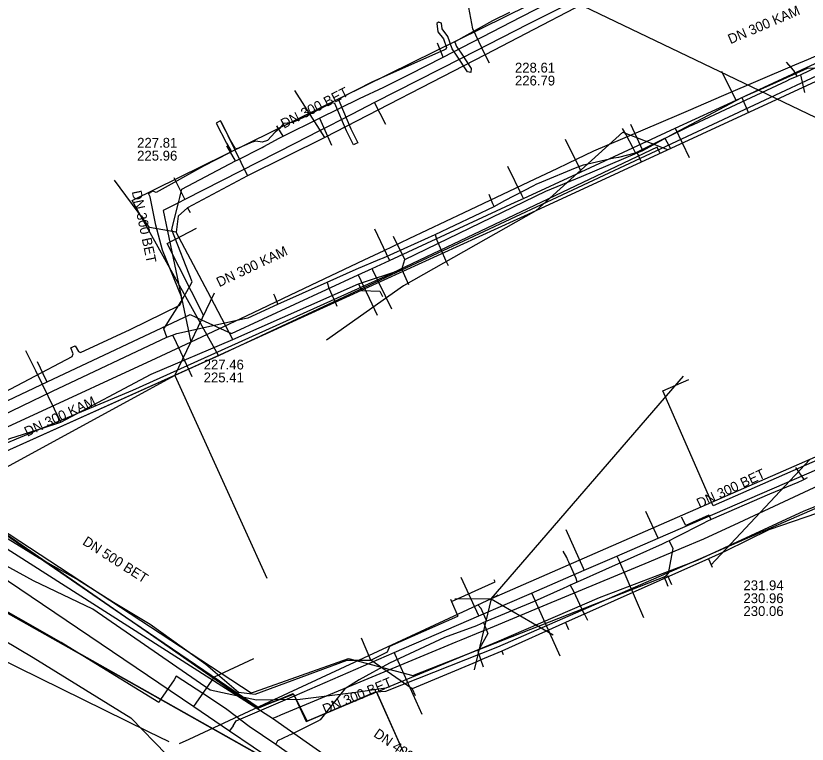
# Model space of a CAD drawing. Extents: x -598233 to -596890, y -1157848 to -1156431.
# Drawn here: x -597360.2 to -597295.7, y -1157539.4 to -1157480.1 of the extents above; entities that cross this region are included whole.
import ezdxf

# ---------------------------------------------------------------- set-up
doc = ezdxf.new("R2010")
doc.units = 0
for name, color, linetype in [('Vrstva 12', 7, 'Continuous'), ('Vrstva 13', 7, 'Continuous'), ('Vrstva 16', 7, 'Continuous'), ('Vrstva 42', 7, 'Continuous'), ('Vrstva 5', 7, 'Continuous'), ('Vrstva 51', 7, 'Continuous'), ('Vrstva 54', 7, 'Continuous'), ('Vrstva 55', 7, 'Continuous'), ('Vrstva 58', 7, 'Continuous'), ('Vrstva 60', 7, 'Continuous'), ('Vrstva 9', 7, 'Continuous')]:
    doc.layers.add(name, color=color, linetype=linetype)

msp = doc.modelspace()

# ---------------------------------------------------------------- linework, layer by layer
at = {"layer": 'Vrstva 12'}
for points in [[(-597310.66, -1157477.35), (-597321.92, -1157483.24)], [(-597321.92, -1157483.24), (-597322.93, -1157481.12), (-597323.25, -1157479.39)], [(-597321.92, -1157483.24), (-597335, -1157489.96)], [(-597321.56, -1157483.91), (-597321.92, -1157483.24)], [(-597298.5, -1157485.58), (-597295.67, -1157484.31), (-597294.64, -1157484.3), (-597293.65, -1157483.89)], [(-597301.03, -1157486.71), (-597298.5, -1157485.58)], [(-597335, -1157489.96), (-597337.43, -1157486.14)], [(-597309.08, -1157491.02), (-597306.49, -1157489.61), (-597301.03, -1157486.71)], [(-597301.03, -1157486.71), (-597300.5, -1157487.89)], [(-597343.42, -1157488.69), (-597341.29, -1157493.08)], [(-597309.08, -1157491.02), (-597310.05, -1157488.89)], [(-597335, -1157489.96), (-597341.29, -1157493.08)], [(-597316.99, -1157494.34), (-597314.09, -1157493.13), (-597309.55, -1157491.22)], [(-597309.55, -1157491.22), (-597309.08, -1157491.02)], [(-597309.55, -1157491.22), (-597309.22, -1157491.93)], [(-597341.29, -1157493.08), (-597346.18, -1157495.68)], [(-597347.09, -1157497.68), (-597349.28, -1157497.28), (-597352.11, -1157493.44)], [(-597328.47, -1157499.9), (-597316.99, -1157494.34)], [(-597346.18, -1157495.68), (-597346.93, -1157496.36), (-597347.09, -1157497.68)], [(-597346.18, -1157495.68), (-597345.96, -1157496.08)], [(-597344.28, -1157502.99), (-597347.09, -1157497.68)], [(-597328.47, -1157499.9), (-597329.39, -1157498.01)], [(-597328.72, -1157500.71), (-597328.47, -1157499.9)], [(-597332.25, -1157501.88), (-597328.72, -1157500.71)], [(-597328.72, -1157500.71), (-597328.17, -1157501.92)], [(-597342.48, -1157506.4), (-597332.25, -1157501.88)], [(-597332.25, -1157501.88), (-597332, -1157502.43)], [(-597332, -1157502.43), (-597330.503, -1157502.463)], [(-597330.503, -1157502.463), (-597330.299, -1157502.92)], [(-597342.48, -1157506.4), (-597344.28, -1157502.99)], [(-597356.48, -1157513.13), (-597349.13, -1157509.23), (-597342.48, -1157506.4)], [(-597356.48, -1157513.13), (-597358.54, -1157508.96), (-597359.34, -1157507.34)], [(-597294.63, -1157516.12), (-597303.35, -1157519.94), (-597307.44, -1157510.6), (-597305.33, -1157509.67)], [(-597357.91, -1157513.59), (-597356.48, -1157513.13)], [(-597368.11, -1157517.96), (-597363.09, -1157515.5), (-597360.64, -1157514.47), (-597357.91, -1157513.59)], [(-597368.11, -1157517.96), (-597365.35, -1157519.83), (-597358.22, -1157524.2), (-597355.08, -1157525.97), (-597352.2, -1157527.8), (-597349.21, -1157529.58), (-597344.68, -1157532.83), (-597342.03, -1157535.11), (-597340.65, -1157535.27), (-597333.18, -1157532.52), (-597331.23, -1157532.51)], [(-597293.89, -1157520.21), (-597298.81, -1157521.9), (-597302.36, -1157523.63), (-597303.72, -1157524.26)], [(-597303.72, -1157524.26), (-597315.38, -1157529.46)], [(-597303.72, -1157524.26), (-597303.43, -1157524.95)], [(-597324.68, -1157527.73), (-597321.1, -1157526.15), (-597321.18, -1157525.97)], [(-597324.76, -1157527.55), (-597324.68, -1157527.73)], [(-597324.68, -1157527.73), (-597324.16, -1157528.93)], [(-597331.23, -1157532.51), (-597329.89, -1157531.83), (-597329.7, -1157531.37), (-597324.16, -1157528.93)], [(-597315.38, -1157529.46), (-597320.58, -1157531.79)], [(-597315.38, -1157529.46), (-597315.14, -1157530.01)], [(-597331.23, -1157532.51), (-597331.99, -1157530.72)], [(-597320.58, -1157531.79), (-597322.33, -1157532.52)], [(-597320.58, -1157531.79), (-597320.46, -1157532.06)], [(-597327.86, -1157534.84), (-597331.23, -1157532.51)], [(-597322.61, -1157532.64), (-597327.86, -1157534.84)], [(-597322.33, -1157532.52), (-597322.61, -1157532.64)], [(-597327.86, -1157534.84), (-597327.62, -1157535.4)]]:
    msp.add_lwpolyline(points, dxfattribs=at)
at = {"layer": 'Vrstva 13'}
for p, q in [((-597306.453, -1157489.212), (-597305.314, -1157491.578)), ((-597332.267, -1157501.149), (-597330.728, -1157504.433)), ((-597307.822, -1157522.582), (-597308.83, -1157520.403)), ((-597322.441, -1157528.909), (-597323.879, -1157525.782)), ((-597342.467, -1157537.849), (-597342.744, -1157538.26)), ((-597342.744, -1157538.26), (-597320.178, -1157553.492))]:
    msp.add_line(p, q, dxfattribs=at)
for points in [[(-597373.853, -1157520.295), (-597373.257, -1157517.244), (-597372.424, -1157516.851), (-597369.362, -1157515.409), (-597357.608, -1157509.865), (-597345.946, -1157504.376), (-597345.035, -1157504.796), (-597342.593, -1157505.922), (-597332.267, -1157501.149), (-597331.145, -1157500.63), (-597329.714, -1157499.969), (-597319.48, -1157495.236), (-597318.814, -1157494.927), (-597314.098, -1157492.746), (-597306.453, -1157489.212), (-597301.487, -1157486.916), (-597295.39, -1157484.096), (-597289.15, -1157481.211), (-597286.794, -1157480.122), (-597282.342, -1157478.064)], [(-597301.487, -1157486.916), (-597301.549, -1157486.789), (-597302.645, -1157484.6)], [(-597314.098, -1157492.746), (-597314.267, -1157492.382), (-597315.393, -1157490.115)], [(-597307.69, -1157491.21), (-597307.91, -1157490.75), (-597330.07, -1157501.27), (-597350.65, -1157510.56), (-597364.83, -1157516.48)], [(-597318.814, -1157494.927), (-597318.92, -1157494.7), (-597320.083, -1157492.315)], [(-597345.035, -1157504.796), (-597344.993, -1157504.705), (-597344.863, -1157504.429), (-597347.838, -1157498.599), (-597345.436, -1157497.355)], [(-597329.714, -1157499.969), (-597329.726, -1157499.946), (-597330.923, -1157497.435)], [(-597331.145, -1157500.63), (-597331.098, -1157500.732), (-597329.554, -1157503.906)], [(-597342.467, -1157537.849), (-597342.197, -1157537.463), (-597337.461, -1157535.412), (-597329.346, -1157531.899), (-597322.441, -1157528.909), (-597318.147, -1157527.051), (-597313.848, -1157525.19), (-597311.188, -1157524.039), (-597307.822, -1157522.582), (-597292.907, -1157516.125), (-597286.418, -1157513.317), (-597282.249, -1157511.512), (-597280.084, -1157510.557), (-597275.26, -1157508.427), (-597269.671, -1157505.962), (-597261.345, -1157502.288), (-597259.965, -1157501.679)], [(-597357.608, -1157509.865), (-597357.678, -1157509.72), (-597358.391, -1157508.225)], [(-597364.83, -1157516.48), (-597366.05, -1157518.79), (-597365.63, -1157519.06), (-597341, -1157535.18), (-597340.73, -1157535.09), (-597333.07, -1157532.39), (-597327.83, -1157533.75), (-597307.06, -1157525.63), (-597306.75, -1157526.36)], [(-597373.952, -1157520.788), (-597366.478, -1157522.239), (-597345.656, -1157536.295), (-597342.744, -1157538.26)], [(-597313.848, -1157525.19), (-597313.909, -1157525.056), (-597315.34, -1157521.914)], [(-597311.188, -1157524.039), (-597311.071, -1157524.309), (-597309.032, -1157529.035)], [(-597318.147, -1157527.051), (-597318.132, -1157527.083), (-597315.844, -1157532.158)], [(-597345.656, -1157536.295), (-597345.465, -1157536.013), (-597343.988, -1157533.873), (-597340.776, -1157532.381)], [(-597329.346, -1157531.899), (-597329.287, -1157532.031), (-597327.088, -1157536.915)]]:
    msp.add_lwpolyline(points, dxfattribs=at)
at = {"layer": 'Vrstva 16'}
for points in [[(-597347.87, -1157506.23), (-597348.09, -1157505.53), (-597346.7, -1157503.31), (-597345.98, -1157502.07), (-597345.8, -1157501.71), (-597347.45, -1157497.47), (-597347.41, -1157497.21), (-597346.89, -1157495.17), (-597346.81, -1157494.84), (-597346.64, -1157494.17), (-597342.26, -1157491.86), (-597342.14, -1157491.8), (-597340.1, -1157490.77), (-597339.96, -1157490.7), (-597338.71, -1157490.02), (-597338.38, -1157489.84), (-597335.43, -1157488.39), (-597332.17, -1157486.79), (-597330.19, -1157485.85), (-597329.92, -1157485.72), (-597328.55, -1157485.04), (-597326.24, -1157483.87), (-597325.88, -1157483.69), (-597325.36, -1157483.42), (-597318.99, -1157480.13), (-597316.56, -1157478.9)], [(-597325.36, -1157483.42), (-597325.8, -1157482.29)], [(-597296.79, -1157484.51), (-597297.39, -1157483.82)], [(-597364.6, -1157514.2), (-597357.17, -1157510.61), (-597347.87, -1157506.23), (-597347.39, -1157506.05), (-597347.04, -1157505.93), (-597341.52, -1157504.71), (-597341.22, -1157504.65), (-597338.82, -1157503.52), (-597334.8, -1157501.74), (-597332.44, -1157500.67), (-597330.5, -1157499.87), (-597330.2, -1157499.76), (-597326, -1157497.87), (-597321.19, -1157495.57), (-597320.33, -1157495.08), (-597317.96, -1157493.88), (-597317.76, -1157493.77), (-597317.32, -1157493.56), (-597314.58, -1157492.43), (-597313.91, -1157492.19), (-597311.44, -1157491.62), (-597311.04, -1157491.55), (-597309.69, -1157491.22), (-597307.29, -1157490.02), (-597307.16, -1157489.96), (-597305.28, -1157489.04), (-597304.95, -1157488.89), (-597301.48, -1157487.28), (-597297.35, -1157485.34), (-597297.1, -1157485.22), (-597296.52, -1157484.97), (-597296.24, -1157484.85), (-597294.83, -1157484.19)], [(-597296.52, -1157484.97), (-597296.79, -1157484.51)], [(-597296.24, -1157484.85), (-597295.91, -1157486.29)], [(-597335.43, -1157488.39), (-597334.44, -1157490.59)], [(-597338.38, -1157489.84), (-597338.89, -1157489)], [(-597309.69, -1157491.22), (-597309.83, -1157490.89), (-597310.48, -1157489.7), (-597310.73, -1157489.22)], [(-597307.29, -1157490.02), (-597306.84, -1157490.85)], [(-597342.26, -1157491.86), (-597342.97, -1157490.64)], [(-597321.19, -1157495.57), (-597321.29, -1157495.36), (-597321.61, -1157494.59)], [(-597326, -1157497.87), (-597325.87, -1157498.33), (-597325.15, -1157499.95), (-597324.95, -1157500.39)], [(-597344.39, -1157535.59), (-597347.1, -1157533.82), (-597347.25, -1157534.12), (-597348.37, -1157535.72), (-597348.51, -1157535.96), (-597354.7, -1157532.15), (-597356.46, -1157531.07), (-597363.63, -1157527), (-597365.79, -1157525.55), (-597370.3, -1157524.01), (-597376.32, -1157522.04), (-597382.08, -1157520.28), (-597385.39, -1157517.92), (-597394.07, -1157511.01), (-597400.33, -1157506.28), (-597404.59, -1157502.94), (-597405.09, -1157502.532), (-597405.24, -1157502.41), (-597406.4, -1157501.52)], [(-597334.8, -1157501.74), (-597334.67, -1157502.23), (-597334.11, -1157503.42), (-597334, -1157503.69)], [(-597338.82, -1157503.52), (-597338.87, -1157503.36), (-597339.07, -1157502.88), (-597339.13, -1157502.73)], [(-597347.39, -1157506.05), (-597347.27, -1157506.31), (-597346.43, -1157508.12), (-597345.83, -1157509.41)], [(-597295.94, -1157517.81), (-597296.63, -1157516.82)], [(-597295.69, -1157517.68), (-597295.94, -1157517.81), (-597296.1, -1157517.89), (-597296.45, -1157518.06), (-597298.77, -1157519), (-597303.52, -1157521.07), (-597303.86, -1157521.22), (-597304.17, -1157521.38), (-597306.43, -1157522.52), (-597306.95, -1157522.8), (-597307.17, -1157522.92), (-597307.51, -1157523.06), (-597309.82, -1157524.1), (-597314.42, -1157526.16), (-597314.99, -1157526.42), (-597315.22, -1157526.52), (-597315.56, -1157526.67), (-597317.94, -1157527.73), (-597321.78, -1157529.35), (-597322.06, -1157529.46), (-597322.29, -1157529.56), (-597322.63, -1157529.71), (-597325.23, -1157530.68), (-597329.72, -1157532.77), (-597332.19, -1157534.12), (-597333.36, -1157534.84), (-597335.37, -1157537.38), (-597335.55, -1157537.47), (-597337.78, -1157538.6), (-597337.9, -1157538.63)], [(-597303.52, -1157521.07), (-597303.71, -1157520.72), (-597305.58, -1157521.54), (-597305.93, -1157520.86)], [(-597306.95, -1157522.8), (-597306.65, -1157523.42), (-597306.76, -1157524), (-597307.02, -1157525.46)], [(-597315.28, -1157524.16), (-597315.58, -1157523.64)], [(-597315.18, -1157524.37), (-597315.28, -1157524.16)], [(-597314.42, -1157526.16), (-597314.51, -1157525.87), (-597315.11, -1157524.53), (-597315.18, -1157524.37)], [(-597307.02, -1157525.46), (-597307.344, -1157525.783), (-597307.193, -1157526.129), (-597307.04, -1157526.48)], [(-597314.99, -1157526.42), (-597314.73, -1157526.91), (-597313.91, -1157528.67), (-597313.819, -1157528.83), (-597313.58, -1157529.25)], [(-597322.523, -1157528.001), (-597322.25, -1157528.3)], [(-597321.78, -1157529.35), (-597321.94, -1157528.98), (-597322.16, -1157528.49), (-597322.25, -1157528.3)], [(-597322.06, -1157529.46), (-597321.95, -1157529.71), (-597321.71, -1157530.35), (-597322.52, -1157531.82), (-597322.08, -1157533.06)], [(-597297.92, -1157565.62), (-597299.34, -1157567.21), (-597304.2, -1157563.82), (-597311.75, -1157559.26), (-597312.79, -1157558.67), (-597313.87, -1157559.08), (-597314.34, -1157559.2), (-597314.75, -1157558.92), (-597315.04, -1157558.73), (-597318.62, -1157556.03), (-597324.61, -1157552.04), (-597324.31, -1157551.64), (-597323.52, -1157550.2), (-597323.46, -1157550.04), (-597323.7, -1157549.85), (-597331.62, -1157544.56), (-597338.97, -1157539.39), (-597341.15, -1157537.92), (-597342.96, -1157536.53), (-597344.39, -1157535.59)], [(-597338.97, -1157539.39), (-597338.81, -1157539.06), (-597337.9, -1157538.63)]]:
    msp.add_lwpolyline(points, dxfattribs=at)
at = {"layer": 'Vrstva 42'}
for points in [[(-597319.944, -1157479.779), (-597321.327, -1157480.476), (-597324.348, -1157482.135), (-597324.384, -1157482.213), (-597324.265, -1157482.548), (-597323.879, -1157483.103), (-597323.078, -1157484.343), (-597323.081, -1157484.67), (-597323.379, -1157484.615), (-597324.212, -1157483.327), (-597324.624, -1157482.732), (-597324.973, -1157481.747), (-597325.442, -1157481.119), (-597325.495, -1157480.642), (-597325.716, -1157480.565), (-597325.858, -1157480.688), (-597325.769, -1157481.347), (-597325.332, -1157481.932), (-597325.081, -1157482.639), (-597325.137, -1157482.762), (-597325.235, -1157482.836), (-597331.16, -1157485.456), (-597333.718, -1157486.769), (-597333.835, -1157486.937), (-597332.866, -1157489.264), (-597332.299, -1157490.399), (-597332.433, -1157490.463), (-597332.66, -1157490.572), (-597333.23, -1157489.43), (-597334.16, -1157487.199), (-597334.411, -1157487.14), (-597336.475, -1157488.223), (-597336.68, -1157488.3), (-597337.53, -1157488.7)], [(-597338.32, -1157488.79), (-597338.69, -1157489.237), (-597339.036, -1157489.526), (-597339.648, -1157490.204), (-597340.08, -1157490.336), (-597340.617, -1157490.267), (-597340.899, -1157490.34), (-597342.155, -1157490.888), (-597342.3, -1157490.826), (-597342.638, -1157490.22), (-597343.486, -1157488.607), (-597343.603, -1157488.672), (-597343.835, -1157488.803), (-597342.99, -1157490.41), (-597342.657, -1157491.007), (-597342.745, -1157491.222), (-597344.86, -1157492.308), (-597348.729, -1157494.441), (-597349, -1157494.324), (-597349.197, -1157494.442)], [(-597338.32, -1157488.79), (-597337.53, -1157488.7)], [(-597362.608, -1157511.494), (-597355.578, -1157507.779), (-597355.502, -1157507.587), (-597355.678, -1157507.098), (-597355.507, -1157507.012), (-597355.321, -1157506.919), (-597355.049, -1157507.393), (-597354.895, -1157507.462), (-597350.851, -1157505.593), (-597346.797, -1157503.617), (-597346.626, -1157503.264), (-597346.653, -1157502.943), (-597348.213, -1157499.14), (-597348.751, -1157497.092), (-597349.228, -1157494.804), (-597349.346, -1157494.531), (-597349.197, -1157494.442)], [(-597255.09, -1157502.62), (-597261.87, -1157505.79), (-597269.58, -1157508.98), (-597278.19, -1157512.82), (-597287.29, -1157516.93), (-597295.97, -1157520.39), (-597304.65, -1157524.39), (-597312.65, -1157527.45), (-597321.01, -1157531.04), (-597330.03, -1157534.79), (-597332.65, -1157535.17), (-597337, -1157535.72), (-597339.154, -1157535.756), (-597340.56, -1157535.78), (-597344.32, -1157534.95), (-597353.89, -1157528.35), (-597358.73, -1157526.06), (-597364.82, -1157522.73)]]:
    msp.add_lwpolyline(points, dxfattribs=at)
at = {"layer": 'Vrstva 5'}
msp.add_lwpolyline([(-597372.703, -1157451.027), (-597323.709, -1157474.543), (-597285.228, -1157493.013), (-597283.451, -1157493.866)], dxfattribs=at)
at = {"layer": 'Vrstva 51'}
for points in [[(-597199.54, -1157474.69), (-597223.47, -1157484.85), (-597249.66, -1157495.87), (-597268.54, -1157504.42), (-597295.48, -1157516.19), (-597321.43, -1157527.53), (-597339.154, -1157535.756), (-597346.075, -1157538.969), (-597346.867, -1157539.337)], [(-597290.76, -1157483.46), (-597317.8, -1157495.92)], [(-597317.8, -1157495.92), (-597310.72, -1157489.53)], [(-597310.72, -1157489.53), (-597307.06, -1157490.95)], [(-597317.8, -1157495.92), (-597347.21, -1157509.35), (-597363.12, -1157517.998), (-597363.62, -1157518.269), (-597363.795, -1157518.365), (-597363.883, -1157518.412), (-597364.244, -1157518.609), (-597369.231, -1157521.319), (-597374.114, -1157523.973), (-597374.986, -1157524.439), (-597375.989, -1157524.988)], [(-597317.8, -1157495.92), (-597328.57, -1157502.05)], [(-597328.57, -1157502.05), (-597334.84, -1157506.45)], [(-597347.21, -1157509.35), (-597343.97, -1157502.62)], [(-597347.21, -1157509.35), (-597339.7, -1157525.84)], [(-597321.43, -1157527.53), (-597321.43, -1157527.53), (-597305.78, -1157509.4)], [(-597295.48, -1157516.19), (-597303.54, -1157524.77)], [(-597376.23, -1157525.12), (-597374.513, -1157525.964), (-597374.16, -1157526.137), (-597349.39, -1157538.31), (-597347.692, -1157539.143)], [(-597321.43, -1157527.53), (-597321.43, -1157527.53), (-597320.863, -1157527.2)], [(-597321.43, -1157527.53), (-597324.39, -1157527.56)], [(-597321.43, -1157527.53), (-597322.81, -1157533.3)], [(-597321.43, -1157527.53), (-597316.39, -1157530.44)]]:
    msp.add_lwpolyline(points, dxfattribs=at)
at = {"layer": 'Vrstva 54'}
msp.add_line((-597366.75, -1157525.36), (-597335.98, -1157542.67), dxfattribs=at)
at = {"layer": 'Vrstva 55'}
for points in [[(-597395.024, -1157502.25), (-597400.95, -1157509.06), (-597378.37, -1157523.62), (-597363.926, -1157517.496), (-597363.926, -1157516.84), (-597343.64, -1157507.72), (-597350.69, -1157495.09), (-597318.39, -1157479.19), (-597293.262, -1157466.189)], [(-597193.27, -1157477.89), (-597202.785, -1157480.799), (-597217.416, -1157486.521), (-597225.551, -1157489.798), (-597225.64, -1157489.501), (-597247.482, -1157499.393), (-597262.411, -1157505.83), (-597268.282, -1157508.393), (-597285.982, -1157516.229), (-597320.935, -1157531.456), (-597330.053, -1157535.062), (-597330.8, -1157535.12), (-597336.43, -1157537.47), (-597337.53, -1157535.28), (-597340.42, -1157536.38), (-597351.22, -1157529.02), (-597361, -1157522.29), (-597363.04, -1157517.13), (-597378.38, -1157523.61), (-597400.93, -1157509.02), (-597395.024, -1157502.25)], [(-597395.024, -1157502.25), (-597400.97, -1157509.1), (-597378.37, -1157523.62), (-597364.001, -1157517.541), (-597363.926, -1157516.84), (-597343.58, -1157507.69), (-597293.189, -1157484.115)], [(-597395.024, -1157502.25), (-597401.02, -1157509.06), (-597403.751, -1157509.376), (-597401.02, -1157509.06), (-597378.4, -1157523.6), (-597362.93, -1157517.08), (-597360.97, -1157522.24), (-597349.18, -1157530.39), (-597340.51, -1157536.46), (-597337.56, -1157535.24), (-597336.52, -1157537.5), (-597330.8, -1157535.07), (-597326.47, -1157544.78), (-597313.612, -1157554.311), (-597317.1, -1157557.96), (-597303.06, -1157567.32), (-597273.347, -1157589.652)], [(-597395.024, -1157502.25), (-597400.89, -1157509.05), (-597378.38, -1157523.61), (-597363, -1157517.23), (-597361, -1157522.29), (-597340.45, -1157536.39), (-597337.53, -1157535.28), (-597336.43, -1157537.47), (-597330.79, -1157535.09), (-597326.45, -1157544.82), (-597313.903, -1157554.073), (-597308.97, -1157558.13), (-597303.02, -1157560.16), (-597298.825, -1157559.437), (-597278.115, -1157550.587), (-597255.283, -1157540.142), (-597250.36, -1157538.02), (-597236.36, -1157531.83), (-597234.72, -1157531.56)]]:
    msp.add_lwpolyline(points, dxfattribs=at)
at = {"layer": 'Vrstva 58'}
msp.add_lwpolyline([(-597366.17, -1157527.89), (-597358.75, -1157532.31), (-597350.79, -1157537.2), (-597347.88, -1157540.2), (-597336.22, -1157548.06), (-597330.27, -1157552.92), (-597326.24, -1157554.65), (-597310.08, -1157564.53), (-597308.99, -1157566.66), (-597305.51, -1157567.83), (-597291.99, -1157577.54), (-597277.13, -1157589.18), (-597276.81, -1157590.59)], dxfattribs=at)
at = {"layer": 'Vrstva 60'}
for points in [[(-597519.06, -1157444.97), (-597467.58, -1157472.78), (-597426.75, -1157494.36), (-597424.47, -1157501.56), (-597423.3, -1157502.37), (-597417.06, -1157506.7), (-597411.67, -1157510.44), (-597409.97, -1157511.62), (-597401.88, -1157508.83), (-597373.87, -1157526.16), (-597366.75, -1157525.36), (-597335.98, -1157542.67), (-597325.9, -1157551.23), (-597302.56, -1157566.5), (-597285.2, -1157579.74), (-597270.24, -1157592.06), (-597269.3, -1157592.83), (-597259.47, -1157596.07), (-597250.85, -1157598.17), (-597245.81, -1157601.01), (-597239.94, -1157604.31), (-597223.03, -1157616.87), (-597206.27, -1157628.35), (-597179.87, -1157644.26)], [(-597179.87, -1157644.26), (-597206.27, -1157628.35), (-597223.03, -1157616.87), (-597239.94, -1157604.31), (-597245.81, -1157601.01), (-597250.85, -1157598.17), (-597259.47, -1157596.07), (-597269.3, -1157592.83), (-597270.24, -1157592.06), (-597285.2, -1157579.74), (-597302.56, -1157566.5), (-597325.9, -1157551.23), (-597335.98, -1157542.67), (-597366.75, -1157525.36), (-597373.87, -1157526.16), (-597401.88, -1157508.83), (-597409.97, -1157511.62), (-597411.67, -1157510.44), (-597417.06, -1157506.7), (-597423.3, -1157502.37), (-597424.47, -1157501.56), (-597426.75, -1157494.36), (-597467.58, -1157472.78), (-597519.06, -1157444.97)]]:
    msp.add_lwpolyline(points, dxfattribs=at)
at = {"layer": 'Vrstva 9'}
for p, q in [((-597330.026, -1157488.904), (-597330.936, -1157487.123)), ((-597347.29, -1157493.227), (-597346.38, -1157495.008))]:
    msp.add_line(p, q, dxfattribs=at)
for points in [[(-597288.117, -1157465.313), (-597289.288, -1157465.909), (-597291.026, -1157466.793), (-597295.376, -1157469.005), (-597298.21, -1157470.447), (-597299.894, -1157471.304), (-597304.235, -1157473.512), (-597309.547, -1157476.215), (-597312.435, -1157477.684), (-597317.444, -1157480.233)], [(-597280.741, -1157477.255), (-597292.457, -1157482.261), (-597293.293, -1157482.618), (-597295.611, -1157483.609), (-597296.714, -1157484.08), (-597302.507, -1157486.555), (-597305.376, -1157487.781), (-597306.158, -1157488.115), (-597312.006, -1157490.615), (-597313.111, -1157491.087)], [(-597317.444, -1157480.233), (-597318.423, -1157480.733), (-597323.891, -1157483.525), (-597323.892, -1157483.525), (-597330.936, -1157487.123), (-597330.937, -1157487.123), (-597332.77, -1157488.059), (-597334.668, -1157489.028), (-597335.532, -1157489.469), (-597337.376, -1157490.41), (-597346.38, -1157495.008), (-597346.905, -1157495.276), (-597348.16, -1157495.917)], [(-597313.111, -1157491.087), (-597315.192, -1157492.073), (-597316.096, -1157492.502), (-597317.885, -1157493.35), (-597323.659, -1157496.087), (-597328.149, -1157498.216), (-597330.192, -1157499.185), (-597331.818, -1157499.956), (-597336.679, -1157502.261), (-597341.396, -1157504.497), (-597345.896, -1157506.63)], [(-597348.16, -1157495.917), (-597347.453, -1157499.262), (-597345.896, -1157506.63)], [(-597345.896, -1157506.63), (-597348.756, -1157507.949), (-597359.1, -1157512.718), (-597367.555, -1157516.616), (-597372.386, -1157518.843)], [(-597294.052, -1157517.969), (-597295.139, -1157518.476), (-597301.274, -1157521.338), (-597304.141, -1157522.676)], [(-597339.243, -1157537.27), (-597362.842, -1157522.239), (-597365.511, -1157520.539)], [(-597304.141, -1157522.676), (-597305.959, -1157523.432), (-597308.591, -1157524.526), (-597312.598, -1157526.192), (-597317.233, -1157528.119), (-597321.509, -1157529.897), (-597322.21, -1157530.189), (-597323.909, -1157530.895), (-597324.306, -1157531.06), (-597331.814, -1157534.181), (-597332.146, -1157534.319), (-597338.591, -1157536.999), (-597338.942, -1157537.145), (-597339.243, -1157537.27)], [(-597319.375, -1157551.197), (-597322.512, -1157548.998), (-597338.062, -1157538.098), (-597339.243, -1157537.27)]]:
    msp.add_lwpolyline(points, dxfattribs=at)

# ---------------------------------------------------------------- texts
at = {"layer": 'Vrstva 12'}
for s, rotation, p in [('DN 300 KAM', 23.14749, (-597301.944, -1157482.368)), ('DN 300 BET', 27.04361, (-597338.327, -1157489.257)), ('DN 300 BET', 281.95253, (-597350.721, -1157494.365)), ('DN 300 KAM', 25.38203, (-597343.585, -1157502.154)), ('DN 300 KAM', 24.75178, (-597359.239, -1157514.333)), ('DN 300 BET', 25.03826, (-597304.469, -1157520.158)), ('DN 500 BET', 327.50268, (-597354.787, -1157523.054)), ('DN 300 BET', 22.57454, (-597334.971, -1157536.915)), ('DN 400 BET', 324.97068, (-597331.076, -1157538.676))]:
    msp.add_text(s, height=0.8, rotation=rotation, dxfattribs=at).set_placement(p)
for s, p in [('228.61', (-597319.5, -1157484.675)), ('226.79', (-597319.5, -1157485.725)), ('227.81', (-597350.276, -1157490.791)), ('225.96', (-597350.276, -1157491.841)), ('227.46', (-597344.857, -1157508.847)), ('225.41', (-597344.857, -1157509.897)), ('231.94', (-597300.887, -1157526.821)), ('230.96', (-597300.887, -1157527.871)), ('230.06', (-597300.887, -1157528.921))]:
    msp.add_text(s, height=0.8, dxfattribs=at).set_placement(p)

doc.saveas('drawing.dxf')
